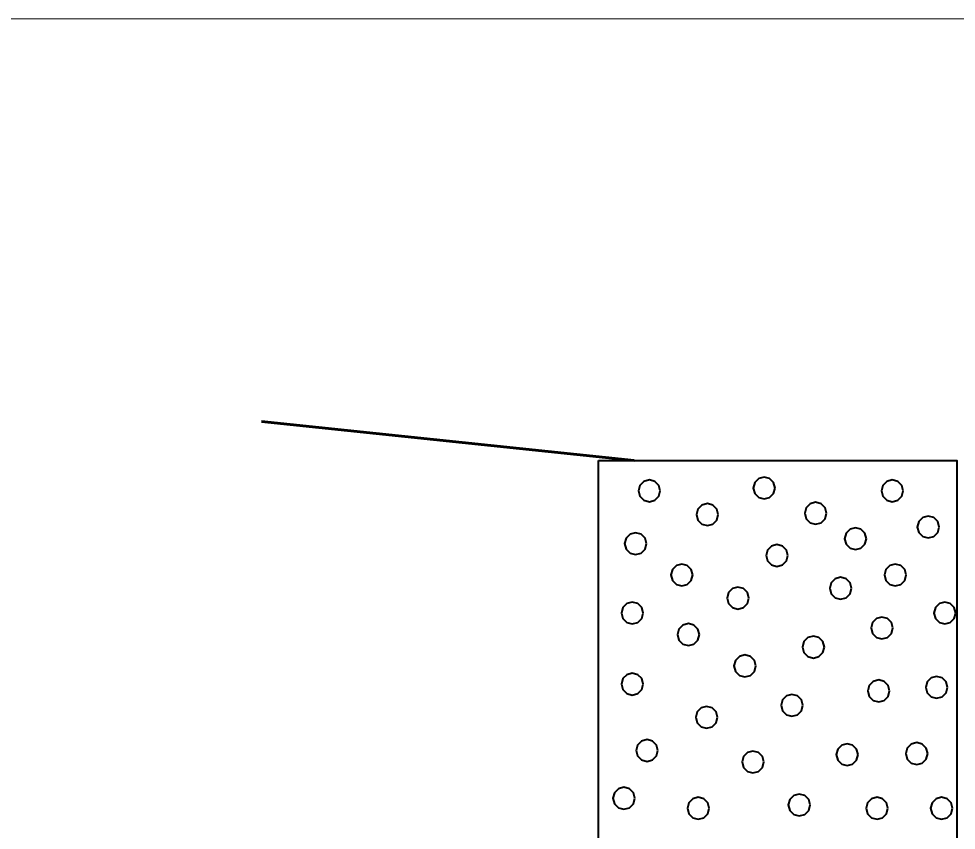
# Model space of a CAD drawing. Extents: x -582 to 653, y -817 to -3.
# Drawn here: x 285.1 to 291.64, y -191.13 to -185.47 of the extents above; entities that cross this region are included whole.
import ezdxf

# ---------------------------------------------------------------- set-up
doc = ezdxf.new("R2010")
doc.units = 0
doc.header["$LTSCALE"] = 0.4
doc.linetypes.add('LONG_DASHED', pattern=[7.5, 6, -1.5])
for name, color, linetype, lineweight in [('26', 7, 'LONG_DASHED', 40), ('27', 7, 'Continuous', 40), ('7', 7, 'Continuous', 13)]:
    doc.layers.add(name, color=color, linetype=linetype, lineweight=lineweight)

msp = doc.modelspace()

# ---------------------------------------------------------------- linework, layer by layer
at = {"layer": '26', "linetype": 'Continuous', "lineweight": 60}
msp.add_line((286.7965, -188.2829), (289.3965, -188.5529), dxfattribs=at)
at = {"layer": '27'}
for points in [[(289.1465, -188.5529), (291.6465, -188.5529), (291.6465, -215.0529), (289.1465, -215.0529)], [(290.3794, -188.746), (290.3692, -188.7079), (290.3413, -188.68), (290.3032, -188.6698), (290.2651, -188.68), (290.2372, -188.7079), (290.227, -188.746), (290.2372, -188.7841), (290.2651, -188.8119), (290.3032, -188.8222), (290.3413, -188.8119), (290.3692, -188.7841)], [(289.5784, -188.7655), (289.5682, -188.7274), (289.5403, -188.6996), (289.5022, -188.6893), (289.4641, -188.6996), (289.4362, -188.7274), (289.426, -188.7655), (289.4362, -188.8036), (289.4641, -188.8315), (289.5022, -188.8417), (289.5403, -188.8315), (289.5682, -188.8036)], [(291.273, -188.7656), (291.2628, -188.7275), (291.2349, -188.6996), (291.1968, -188.6894), (291.1587, -188.6996), (291.1308, -188.7275), (291.1206, -188.7656), (291.1308, -188.8037), (291.1587, -188.8316), (291.1968, -188.8418), (291.2349, -188.8316), (291.2628, -188.8037)], [(289.9833, -188.9308), (289.9731, -188.8927), (289.9452, -188.8648), (289.9071, -188.8546), (289.869, -188.8648), (289.8411, -188.8927), (289.8309, -188.9308), (289.8411, -188.9689), (289.869, -188.9968), (289.9071, -189.007), (289.9452, -188.9968), (289.9731, -188.9689)], [(290.7384, -188.9218), (290.7282, -188.8837), (290.7003, -188.8558), (290.6622, -188.8456), (290.6241, -188.8558), (290.5962, -188.8837), (290.586, -188.9218), (290.5962, -188.9599), (290.6241, -188.9878), (290.6622, -188.998), (290.7003, -188.9878), (290.7282, -188.9599)], [(291.5239, -189.0177), (291.5137, -188.9796), (291.4858, -188.9517), (291.4477, -188.9415), (291.4096, -188.9517), (291.3817, -188.9796), (291.3715, -189.0177), (291.3817, -189.0558), (291.4096, -189.0837), (291.4477, -189.0939), (291.4858, -189.0837), (291.5137, -189.0558)], [(289.4822, -189.1334), (289.472, -189.0953), (289.4441, -189.0674), (289.406, -189.0572), (289.3679, -189.0674), (289.34, -189.0953), (289.3298, -189.1334), (289.34, -189.1715), (289.3679, -189.1994), (289.406, -189.2096), (289.4441, -189.1994), (289.472, -189.1715)], [(291.0166, -189.0991), (291.0064, -189.061), (290.9785, -189.0331), (290.9404, -189.0229), (290.9023, -189.0331), (290.8744, -189.061), (290.8642, -189.0991), (290.8744, -189.1372), (290.9023, -189.1651), (290.9404, -189.1753), (290.9785, -189.1651), (291.0064, -189.1372)], [(290.4683, -189.2166), (290.4581, -189.1785), (290.4302, -189.1506), (290.3921, -189.1404), (290.354, -189.1506), (290.3261, -189.1785), (290.3159, -189.2166), (290.3261, -189.2547), (290.354, -189.2826), (290.3921, -189.2928), (290.4302, -189.2826), (290.4581, -189.2547)], [(289.8051, -189.3521), (289.7949, -189.314), (289.767, -189.2861), (289.7289, -189.2759), (289.6908, -189.2861), (289.6629, -189.314), (289.6527, -189.3521), (289.6629, -189.3902), (289.6908, -189.418), (289.7289, -189.4283), (289.767, -189.418), (289.7949, -189.3902)], [(291.2938, -189.3521), (291.2836, -189.314), (291.2557, -189.2861), (291.2176, -189.2759), (291.1795, -189.2861), (291.1516, -189.314), (291.1414, -189.3521), (291.1516, -189.3902), (291.1795, -189.418), (291.2176, -189.4283), (291.2557, -189.418), (291.2836, -189.3902)], [(290.9124, -189.4449), (290.9022, -189.4068), (290.8743, -189.3789), (290.8362, -189.3687), (290.7981, -189.3789), (290.7702, -189.4068), (290.76, -189.4449), (290.7702, -189.483), (290.7981, -189.5108), (290.8362, -189.5211), (290.8743, -189.5108), (290.9022, -189.483)], [(290.1967, -189.5135), (290.1865, -189.4754), (290.1586, -189.4475), (290.1205, -189.4373), (290.0824, -189.4475), (290.0545, -189.4754), (290.0443, -189.5135), (290.0545, -189.5516), (290.0824, -189.5795), (290.1205, -189.5897), (290.1586, -189.5795), (290.1865, -189.5516)], [(289.4593, -189.6177), (289.4491, -189.5796), (289.4212, -189.5518), (289.3831, -189.5415), (289.345, -189.5518), (289.3171, -189.5796), (289.3069, -189.6177), (289.3171, -189.6558), (289.345, -189.6837), (289.3831, -189.6939), (289.4212, -189.6837), (289.4491, -189.6558)], [(291.6396, -189.6177), (291.6293, -189.5796), (291.6015, -189.5518), (291.5634, -189.5415), (291.5253, -189.5518), (291.4974, -189.5796), (291.4872, -189.6177), (291.4974, -189.6558), (291.5253, -189.6837), (291.5634, -189.6939), (291.6015, -189.6837), (291.6293, -189.6558)], [(291.201, -189.722), (291.1908, -189.6839), (291.1629, -189.656), (291.1248, -189.6458), (291.0867, -189.656), (291.0588, -189.6839), (291.0486, -189.722), (291.0588, -189.7601), (291.0867, -189.788), (291.1248, -189.7982), (291.1629, -189.788), (291.1908, -189.7601)], [(289.8509, -189.7678), (289.8407, -189.7297), (289.8128, -189.7018), (289.7747, -189.6916), (289.7366, -189.7018), (289.7087, -189.7297), (289.6985, -189.7678), (289.7087, -189.8059), (289.7366, -189.8337), (289.7747, -189.844), (289.8128, -189.8337), (289.8407, -189.8059)], [(290.723, -189.8555), (290.7128, -189.8174), (290.6849, -189.7895), (290.6468, -189.7793), (290.6087, -189.7895), (290.5808, -189.8174), (290.5706, -189.8555), (290.5808, -189.8936), (290.6087, -189.9215), (290.6468, -189.9317), (290.6849, -189.9215), (290.7128, -189.8936)], [(290.245, -189.9864), (290.2348, -189.9483), (290.2069, -189.9204), (290.1688, -189.9102), (290.1307, -189.9204), (290.1028, -189.9483), (290.0926, -189.9864), (290.1028, -190.0245), (290.1307, -190.0524), (290.1688, -190.0626), (290.2069, -190.0524), (290.2348, -190.0245)], [(289.4593, -190.1135), (289.4491, -190.0754), (289.4212, -190.0476), (289.3831, -190.0373), (289.345, -190.0476), (289.3171, -190.0754), (289.3069, -190.1135), (289.3171, -190.1516), (289.345, -190.1795), (289.3831, -190.1897), (289.4212, -190.1795), (289.4491, -190.1516)], [(291.1781, -190.1606), (291.1679, -190.1225), (291.14, -190.0946), (291.1019, -190.0844), (291.0638, -190.0946), (291.0359, -190.1225), (291.0257, -190.1606), (291.0359, -190.1987), (291.0638, -190.2266), (291.1019, -190.2368), (291.14, -190.2266), (291.1679, -190.1987)], [(291.5823, -190.1364), (291.5721, -190.0983), (291.5442, -190.0704), (291.5061, -190.0602), (291.468, -190.0704), (291.4402, -190.0983), (291.4299, -190.1364), (291.4402, -190.1745), (291.468, -190.2024), (291.5061, -190.2126), (291.5442, -190.2024), (291.5721, -190.1745)], [(290.573, -190.261), (290.5628, -190.2229), (290.5349, -190.195), (290.4968, -190.1848), (290.4587, -190.195), (290.4308, -190.2229), (290.4206, -190.261), (290.4308, -190.2991), (290.4587, -190.327), (290.4968, -190.3372), (290.5349, -190.327), (290.5628, -190.2991)], [(289.978, -190.3449), (289.9678, -190.3068), (289.9399, -190.2789), (289.9018, -190.2687), (289.8637, -190.2789), (289.8358, -190.3068), (289.8256, -190.3449), (289.8358, -190.383), (289.8637, -190.4109), (289.9018, -190.4211), (289.9399, -190.4109), (289.9678, -190.383)], [(289.5623, -190.5763), (289.5521, -190.5382), (289.5242, -190.5103), (289.4861, -190.5001), (289.448, -190.5103), (289.4201, -190.5382), (289.4099, -190.5763), (289.4201, -190.6144), (289.448, -190.6423), (289.4861, -190.6525), (289.5242, -190.6423), (289.5521, -190.6144)], [(290.9582, -190.6055), (290.9479, -190.5674), (290.9201, -190.5395), (290.882, -190.5293), (290.8439, -190.5395), (290.816, -190.5674), (290.8058, -190.6055), (290.816, -190.6436), (290.8439, -190.6715), (290.882, -190.6817), (290.9201, -190.6715), (290.9479, -190.6436)], [(291.4438, -190.5979), (291.4336, -190.5598), (291.4057, -190.5319), (291.3676, -190.5217), (291.3295, -190.5319), (291.3016, -190.5598), (291.2914, -190.5979), (291.3016, -190.636), (291.3295, -190.6639), (291.3676, -190.6741), (291.4057, -190.6639), (291.4336, -190.636)], [(290.3009, -190.6564), (290.2907, -190.6183), (290.2628, -190.5904), (290.2247, -190.5802), (290.1866, -190.5904), (290.1587, -190.6183), (290.1485, -190.6564), (290.1587, -190.6945), (290.1866, -190.7224), (290.2247, -190.7326), (290.2628, -190.7224), (290.2907, -190.6945)], [(289.4008, -190.9094), (289.3906, -190.8713), (289.3627, -190.8434), (289.3246, -190.8332), (289.2865, -190.8434), (289.2587, -190.8713), (289.2484, -190.9094), (289.2587, -190.9475), (289.2865, -190.9754), (289.3246, -190.9856), (289.3627, -190.9754), (289.3906, -190.9475)], [(289.9195, -190.9793), (289.9093, -190.9412), (289.8814, -190.9133), (289.8433, -190.9031), (289.8052, -190.9133), (289.7773, -190.9412), (289.7671, -190.9793), (289.7773, -191.0174), (289.8052, -191.0453), (289.8433, -191.0555), (289.8814, -191.0453), (289.9093, -191.0174)], [(290.6238, -190.9564), (290.6136, -190.9183), (290.5857, -190.8904), (290.5476, -190.8802), (290.5095, -190.8904), (290.4816, -190.9183), (290.4714, -190.9564), (290.4816, -190.9945), (290.5095, -191.0224), (290.5476, -191.0326), (290.5857, -191.0224), (290.6136, -190.9945)], [(291.1666, -190.9793), (291.1564, -190.9412), (291.1285, -190.9133), (291.0904, -190.9031), (291.0523, -190.9133), (291.0245, -190.9412), (291.0142, -190.9793), (291.0245, -191.0174), (291.0523, -191.0453), (291.0904, -191.0555), (291.1285, -191.0453), (291.1564, -191.0174)], [(291.6167, -190.9793), (291.6065, -190.9412), (291.5786, -190.9133), (291.5405, -190.9031), (291.5024, -190.9133), (291.4745, -190.9412), (291.4643, -190.9793), (291.4745, -191.0174), (291.5024, -191.0453), (291.5405, -191.0555), (291.5786, -191.0453), (291.6065, -191.0174)]]:
    msp.add_lwpolyline(points, close=True, dxfattribs=at)
at = {"layer": '7'}
msp.add_line((267.1877, -185.4729), (358.4814, -185.4729), dxfattribs=at)

doc.saveas('drawing.dxf')
